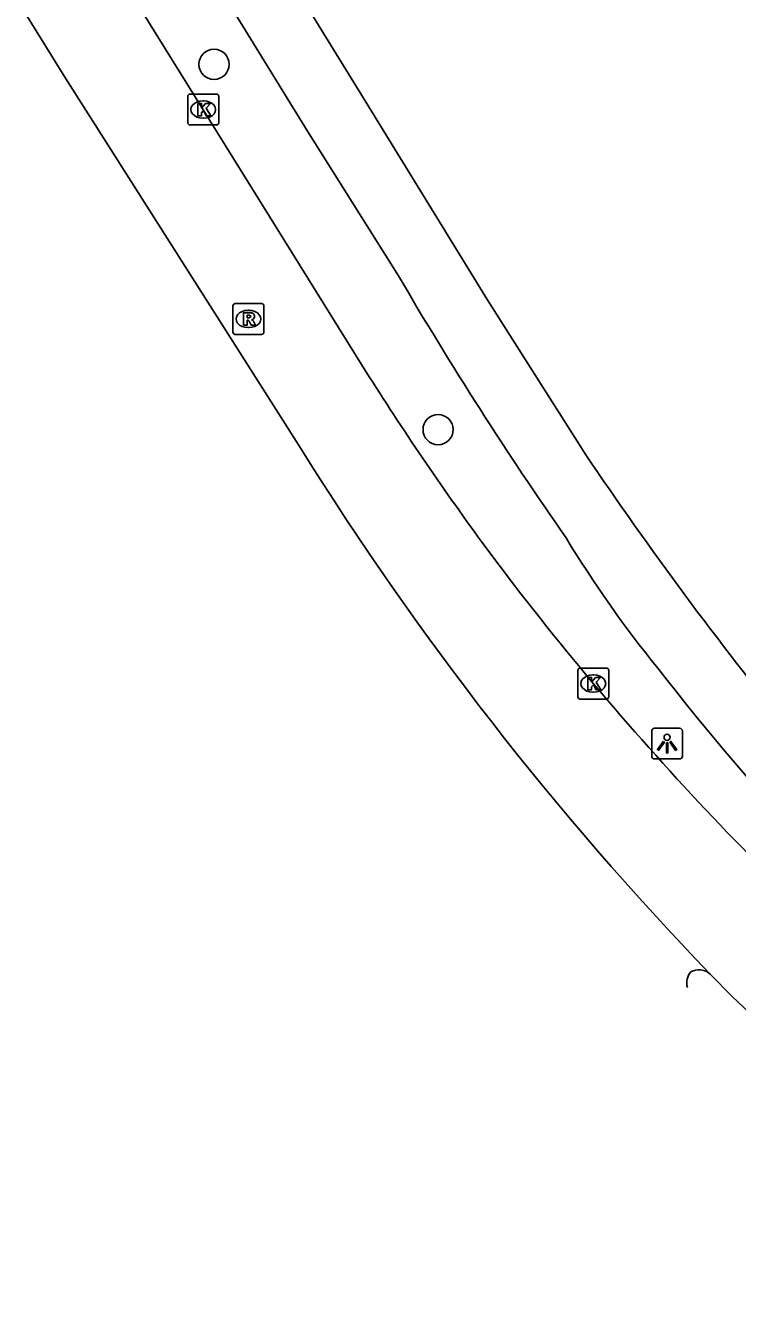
# Model space of a CAD drawing. Extents: x 161087 to 161922, y 382574 to 383873.
# Drawn here: x 161458.25 to 161481.29, y 382818.22 to 382859.41 of the extents above; entities that cross this region are included whole.
import ezdxf

# ---------------------------------------------------------------- set-up
doc = ezdxf.new("R2010")
doc.units = 0
for name, color, linetype in [('IMGEO_Boom', 7, 'Continuous'), ('IMGEO_Fietspad_gesloten', 7, 'Continuous'), ('IMGEO_Kolk', 7, 'Continuous'), ('IMGEO_Lichtpunt', 7, 'Continuous'), ('IMGEO_OVBaan_gesloten', 7, 'Continuous'), ('IMGEO_Rijbaan_lokaal_gesloten', 7, 'Continuous'), ('IMGEO_Rioolput', 7, 'Continuous')]:
    doc.layers.add(name, color=color, linetype=linetype)

msp = doc.modelspace()

# ---------------------------------------------------------------- linework, layer by layer
at = {"layer": 'IMGEO_Boom'}
for centre in [(161464.349, 382858.147), (161471.6, 382846.321)]:
    msp.add_circle(centre, 0.489, dxfattribs=at)
at = {"layer": 'IMGEO_Fietspad_gesloten'}
for points in [[(161418.673, 382937.998), (161420.782, 382934.985), (161421.709, 382933.625), (161421.785, 382933.513), (161423.001, 382931.728), (161425.738, 382927.535), (161434.891, 382912.704), (161469.267, 382856.908), (161473.209, 382850.496), (161476.379, 382845.501)], [(161423.738, 382926.662), (161428.393, 382919.248), (161433.209, 382911.46), (161467.37, 382855.98), (161470.317, 382851.298)]]:
    msp.add_lwpolyline(points, dxfattribs=at)
for centre, radius, start, end in [((161582.687, 382917.154), 130.246, 210.373, 214.80415), ((161585.631, 382919.443), 131.922, 214.09026, 218.90997), ((161508.447, 382862.682), 38.268, 211.2789, 219.0002), ((161551.055, 382894.885), 91.665, 217.88254, 227.80147)]:
    msp.add_arc(centre, radius, start, end, dxfattribs=at)
at = {"layer": 'IMGEO_Kolk'}
for p, q in [((161463.574, 382857.183), (161464.426, 382857.183)), ((161463.499, 382856.257), (161463.499, 382857.109)), ((161463.987, 382856.963), (161464.012, 382856.963)), ((161464.5, 382857.109), (161464.5, 382856.257)), ((161464.01, 382856.403), (161463.985, 382856.403)), ((161464.426, 382856.183), (161463.574, 382856.183)), ((161476.196, 382838.599), (161477.048, 382838.599)), ((161476.121, 382837.673), (161476.121, 382838.525)), ((161476.609, 382838.379), (161476.634, 382838.379)), ((161477.122, 382838.525), (161477.122, 382837.673)), ((161476.632, 382837.819), (161476.607, 382837.819)), ((161477.048, 382837.599), (161476.196, 382837.599))]:
    msp.add_line(p, q, dxfattribs=at)
for points in [[(161463.574, 382857.183), (161464.426, 382857.183)], [(161463.499, 382856.257), (161463.499, 382857.109)], [(161463.82, 382856.883), (161463.943, 382856.883), (161463.943, 382856.732), (161464.073, 382856.883), (161464.237, 382856.883), (161464.091, 382856.732), (161464.244, 382856.483), (161464.092, 382856.483), (161464.007, 382856.647), (161463.943, 382856.58), (161463.943, 382856.483), (161463.82, 382856.483), (161463.82, 382856.883)], [(161464.5, 382857.109), (161464.5, 382856.257)], [(161464.426, 382856.183), (161463.574, 382856.183)], [(161476.196, 382838.599), (161477.048, 382838.599)], [(161476.121, 382837.673), (161476.121, 382838.525)], [(161476.442, 382838.299), (161476.565, 382838.299), (161476.565, 382838.148), (161476.695, 382838.299), (161476.859, 382838.299), (161476.713, 382838.148), (161476.866, 382837.899), (161476.714, 382837.899), (161476.629, 382838.063), (161476.565, 382837.996), (161476.565, 382837.899), (161476.442, 382837.899), (161476.442, 382838.299)], [(161477.122, 382838.525), (161477.122, 382837.673)], [(161477.048, 382837.599), (161476.196, 382837.599)]]:
    msp.add_lwpolyline(points, dxfattribs=at)
for centre, start, end in [((161463.576, 382857.107), 91.552, 178.448), ((161463.576, 382857.107), 91.552, 178.448), ((161464.424, 382857.107), 1.552, 88.448), ((161464.424, 382857.107), 1.552, 88.448), ((161463.576, 382856.259), 181.552, 268.448), ((161463.576, 382856.259), 181.552, 268.448), ((161464.424, 382856.259), 271.552, 358.448), ((161464.424, 382856.259), 271.552, 358.448), ((161476.198, 382838.523), 91.552, 178.448), ((161476.198, 382838.523), 91.552, 178.448), ((161477.046, 382838.523), 1.552, 88.448), ((161477.046, 382838.523), 1.552, 88.448), ((161476.198, 382837.675), 181.552, 268.448), ((161476.198, 382837.675), 181.552, 268.448), ((161477.046, 382837.675), 271.552, 358.448), ((161477.046, 382837.675), 271.552, 358.448)]:
    msp.add_arc(centre, 0.0765, start, end, dxfattribs=at)
for centre, major_axis, ratio, start_param, end_param in [((161463.986, 382856.683), (-0.387, 0.002), 0.722429, 4.712389, 7.853982), ((161464.011, 382856.683), (-0.39, 0.002), 0.717154, 1.570796, 4.712389), ((161476.608, 382838.099), (-0.387, 0.002), 0.722429, 4.712389, 7.853982), ((161476.633, 382838.099), (-0.39, 0.002), 0.717154, 1.570796, 4.712389)]:
    msp.add_ellipse(centre, major_axis=major_axis, ratio=ratio, start_param=start_param, end_param=end_param, dxfattribs=at)
at = {"layer": 'IMGEO_Lichtpunt'}
for p, q in [((161478.511, 382836.561), (161478.511, 382835.754)), ((161478.511, 382836.561), (161478.511, 382835.754)), ((161479.413, 382836.656), (161478.605, 382836.656)), ((161479.413, 382836.656), (161478.605, 382836.656)), ((161479.507, 382835.754), (161479.507, 382836.561)), ((161479.507, 382835.754), (161479.507, 382836.561)), ((161478.605, 382835.66), (161479.413, 382835.66)), ((161478.605, 382835.66), (161479.413, 382835.66))]:
    msp.add_line(p, q, dxfattribs=at)
for points in [[(161478.885, 382836.225), (161478.924, 382836.197), (161478.736, 382835.935), (161478.698, 382835.962), (161478.885, 382836.225)], [(161478.987, 382836.177), (161479.034, 382836.177), (161479.034, 382835.855), (161478.987, 382835.855), (161478.987, 382836.177)], [(161479.097, 382836.197), (161479.135, 382836.224), (161479.322, 382835.962), (161479.283, 382835.934), (161479.097, 382836.197)]]:
    msp.add_lwpolyline(points, dxfattribs=at)
msp.add_circle((161479.01, 382836.359), 0.0994, dxfattribs=at)
for centre, start, end in [((161478.605, 382836.561), 90, 180), ((161478.605, 382836.561), 90, 180), ((161479.413, 382836.561), 0, 90), ((161479.413, 382836.561), 0, 90), ((161478.605, 382835.754), 180, 270), ((161478.605, 382835.754), 180, 270), ((161479.413, 382835.754), 270, 0), ((161479.413, 382835.754), 270, 360)]:
    msp.add_arc(centre, 0.0946, start, end, dxfattribs=at)
at = {"layer": 'IMGEO_OVBaan_gesloten'}
for points in [[(161418.8, 382929.996), (161430.918, 382910.367), (161455.826, 382869.827), (161469.371, 382848.033)], [(161467.156, 382845.711), (161459.546, 382857.696), (161426.451, 382911.127)], [(161473.148, 382842.501), (161474.073, 382841.278)], [(161499.055, 382811.76), (161492.516, 382817.552), (161488.117, 382821.524), (161485.023, 382824.322), (161482.583, 382826.587), (161481.129, 382827.96), (161480.402, 382828.692)]]:
    msp.add_lwpolyline(points, dxfattribs=at)
for centre, radius, start, end in [((161553.295, 382901.277), 99.389, 212.39239, 216.25461), ((161555.229, 382900.594), 103.774, 211.92949, 223.85823), ((161549.662, 382899.405), 95.355, 217.55995, 224.10822), ((161590.822, 382940.217), 153.316, 224.3534, 228.10257)]:
    msp.add_arc(centre, radius, start, end, dxfattribs=at)
at = {"layer": 'IMGEO_Rijbaan_lokaal_gesloten'}
for centre, radius, start, end in [((161480.169, 382828.414), 0.524, 137.9185, 196.7283), ((161480.04, 382828.297), 0.536, 47.5213, 119.091)]:
    msp.add_arc(centre, radius, start, end, dxfattribs=at)
at = {"layer": 'IMGEO_Rioolput'}
for p, q in [((161464.962, 382849.477), (161464.962, 382850.329)), ((161465.037, 382850.403), (161465.889, 382850.403)), ((161465.45, 382850.183), (161465.475, 382850.183)), ((161465.963, 382850.329), (161465.963, 382849.477)), ((161465.889, 382849.403), (161465.037, 382849.403)), ((161465.473, 382849.623), (161465.448, 382849.623))]:
    msp.add_line(p, q, dxfattribs=at)
for points in [[(161464.962, 382849.477), (161464.962, 382850.329)], [(161465.037, 382850.403), (161465.889, 382850.403)], [(161465.963, 382850.329), (161465.963, 382849.477)], [(161465.551, 382850.101), (161465.299, 382850.103), (161465.299, 382849.703)], [(161465.299, 382849.703), (161465.423, 382849.703), (161465.423, 382849.865), (161465.434, 382849.865)], [(161465.477, 382850.022), (161465.423, 382850.022), (161465.423, 382849.941)], [(161465.423, 382849.941), (161465.475, 382849.941)], [(161465.481, 382849.836), (161465.552, 382849.703), (161465.692, 382849.703), (161465.627, 382849.829)], [(161465.889, 382849.403), (161465.037, 382849.403)]]:
    msp.add_lwpolyline(points, dxfattribs=at)
for centre, radius, start, end in [((161465.039, 382850.327), 0.0765, 91.552, 178.448), ((161465.039, 382850.327), 0.0765, 91.552, 178.448), ((161465.887, 382850.327), 0.0765, 1.552, 88.448), ((161465.887, 382850.327), 0.0765, 1.552, 88.448), ((161465.433, 382849.812), 0.0533, 26.0293, 88.6989), ((161465.459, 382850.13), 0.19, 274.7715, 282.9687), ((161465.483, 382849.926), 0.0964, 77.0061, 93.1865), ((161465.497, 382849.983), 0.0378, 276.6634, 79.6772), ((161465.55, 382849.991), 0.109, 350.3612, 89.416), ((161465.548, 382849.991), 0.112, 277.5842, 350.9817), ((161465.532, 382849.776), 0.108, 29.5134, 73.7905), ((161465.039, 382849.479), 0.0765, 181.552, 268.448), ((161465.039, 382849.479), 0.0765, 181.552, 268.448), ((161465.887, 382849.479), 0.0765, 271.552, 358.448), ((161465.887, 382849.479), 0.0765, 271.552, 358.448)]:
    msp.add_arc(centre, radius, start, end, dxfattribs=at)
for centre, major_axis, ratio, start_param, end_param in [((161465.449, 382849.903), (-0.387, 0.002), 0.722429, 4.712389, 7.853982), ((161465.474, 382849.903), (-0.39, 0.002), 0.717154, 1.570796, 4.712389)]:
    msp.add_ellipse(centre, major_axis=major_axis, ratio=ratio, start_param=start_param, end_param=end_param, dxfattribs=at)

doc.saveas('drawing.dxf')
